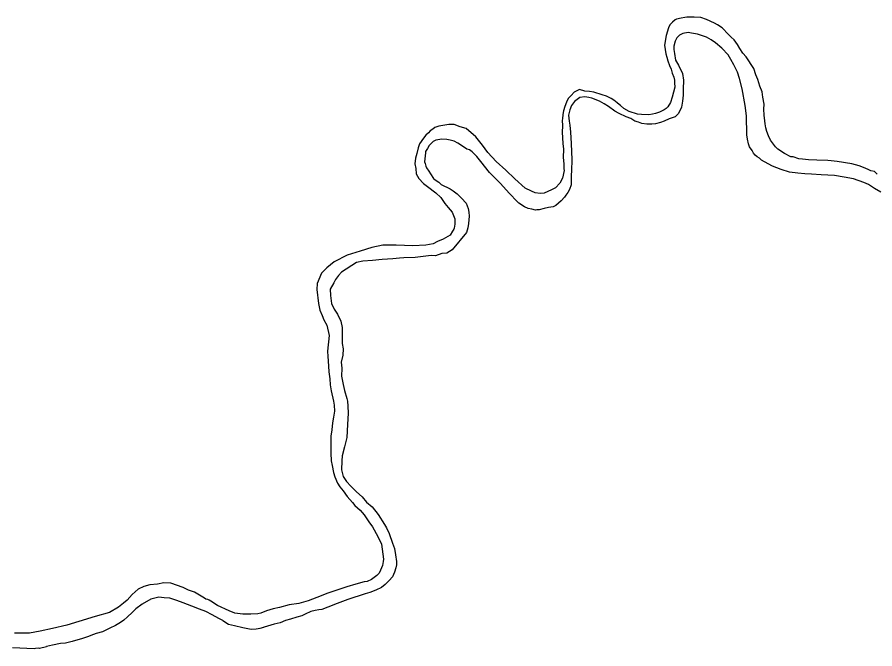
# Model space of a CAD drawing. Extents: x 1374139 to 1377472, y 1168351 to 1170484.
# Drawn here: x 1374327.15 to 1374355.85, y 1169682.32 to 1169703.44 of the extents above; entities that cross this region are included whole.
import ezdxf

# ---------------------------------------------------------------- set-up
doc = ezdxf.new("R2010")
doc.units = 0
doc.layers.add('Default', color=7, linetype='Continuous')

msp = doc.modelspace()

# ---------------------------------------------------------------- linework, layer by layer
at = {"layer": 'Default'}
for points in [[(1374351.798, 1169701.724), (1374351.54, 1169702.11), (1374351.437, 1169702.238), (1374351.334, 1169702.387), (1374351.251, 1169702.525), (1374351.138, 1169702.683), (1374351.046, 1169702.772), (1374350.913, 1169702.909), (1374350.791, 1169703.037), (1374350.74, 1169703.086), (1374350.588, 1169703.184), (1374350.486, 1169703.242), (1374350.214, 1169703.356), (1374350.032, 1169703.423), (1374349.802, 1169703.439), (1374349.722, 1169703.437), (1374349.562, 1169703.434), (1374349.492, 1169703.432), (1374349.372, 1169703.41), (1374349.213, 1169703.367), (1374349.173, 1169703.346), (1374349.075, 1169703.274), (1374348.986, 1169703.182), (1374348.948, 1169703.081), (1374348.863, 1169702.829), (1374348.81, 1169702.507), (1374348.856, 1169702.208), (1374348.888, 1169702.098), (1374348.92, 1169701.978), (1374348.983, 1169701.819), (1374349.036, 1169701.7)], [(1374356.053, 1169697.59), (1374355.841, 1169697.716), (1374355.638, 1169697.842), (1374355.476, 1169697.909), (1374355.134, 1169698.033), (1374354.822, 1169698.087), (1374354.501, 1169698.141), (1374354.05, 1169698.172), (1374353.729, 1169698.186), (1374353.509, 1169698.201), (1374353.278, 1169698.227), (1374352.997, 1169698.261), (1374352.715, 1169698.346), (1374352.423, 1169698.46), (1374352.16, 1169698.606), (1374352.059, 1169698.654), (1374351.987, 1169698.722), (1374351.916, 1169698.771), (1374351.845, 1169698.83), (1374351.794, 1169698.889), (1374351.742, 1169698.978), (1374351.659, 1169699.107), (1374351.617, 1169699.206), (1374351.584, 1169699.356), (1374351.571, 1169699.506), (1374351.559, 1169700.137), (1374351.512, 1169700.486), (1374351.411, 1169701.046), (1374351.324, 1169701.385), (1374351.25, 1169701.603), (1374351.135, 1169701.842), (1374351.031, 1169702.02), (1374350.938, 1169702.178), (1374350.733, 1169702.405), (1374350.52, 1169702.581), (1374350.368, 1169702.678), (1374350.216, 1169702.765), (1374350.054, 1169702.822), (1374349.913, 1169702.87), (1374349.712, 1169702.906), (1374349.602, 1169702.924), (1374349.423, 1169702.89), (1374349.313, 1169702.838), (1374349.225, 1169702.746), (1374349.167, 1169702.635), (1374349.121, 1169702.473), (1374349.123, 1169702.353), (1374349.145, 1169702.223), (1374349.18, 1169702.004), (1374349.283, 1169701.835), (1374349.409, 1169701.557), (1374349.453, 1169701.338), (1374349.439, 1169701.037), (1374349.433, 1169700.836), (1374349.417, 1169700.636), (1374349.381, 1169700.425), (1374349.324, 1169700.303), (1374349.265, 1169700.212), (1374349.167, 1169700.11), (1374348.969, 1169700.036)], [(1374349.036, 1169701.7), (1374349.073, 1169701.568), (1374349.12, 1169701.431), (1374349.141, 1169701.337), (1374349.15, 1169701.245), (1374349.158, 1169701.101)], [(1374355.931, 1169698.189), (1374355.839, 1169698.277), (1374355.719, 1169698.305), (1374355.628, 1169698.343), (1374355.467, 1169698.41), (1374355.325, 1169698.468), (1374355.084, 1169698.533), (1374354.592, 1169698.613), (1374354.391, 1169698.639), (1374354.271, 1169698.647), (1374353.91, 1169698.66), (1374353.63, 1169698.665), (1374353.429, 1169698.691), (1374353.309, 1169698.708), (1374353.117, 1169698.765), (1374353.037, 1169698.773), (1374352.825, 1169698.879), (1374352.602, 1169699.025), (1374352.52, 1169699.104), (1374352.458, 1169699.193), (1374352.356, 1169699.331), (1374352.293, 1169699.47), (1374352.23, 1169699.619), (1374352.197, 1169699.739), (1374352.175, 1169699.878), (1374352.173, 1169699.978), (1374352.149, 1169700.158), (1374352.135, 1169700.358), (1374352.142, 1169700.529), (1374352.107, 1169700.769), (1374352.083, 1169700.939), (1374352, 1169701.127), (1374351.935, 1169701.356), (1374351.872, 1169701.506), (1374351.798, 1169701.724)], [(1374349.158, 1169701.101), (1374349.064, 1169700.759), (1374349.008, 1169700.587), (1374348.921, 1169700.446), (1374348.862, 1169700.384), (1374348.802, 1169700.343), (1374348.644, 1169700.26), (1374348.515, 1169700.217), (1374348.415, 1169700.195), (1374348.285, 1169700.173), (1374348.045, 1169700.188), (1374347.905, 1169700.195), (1374347.633, 1169700.29), (1374347.45, 1169700.387), (1374347.338, 1169700.485), (1374347.298, 1169700.514), (1374347.227, 1169700.572), (1374347.115, 1169700.66), (1374347.033, 1169700.719), (1374346.872, 1169700.796), (1374346.731, 1169700.843), (1374346.449, 1169700.928), (1374346.308, 1169700.955), (1374346.148, 1169700.962), (1374345.967, 1169701.019), (1374345.788, 1169700.935), (1374345.69, 1169700.823), (1374345.651, 1169700.792), (1374345.592, 1169700.721), (1374345.535, 1169700.599), (1374345.478, 1169700.448), (1374345.43, 1169700.307), (1374345.413, 1169700.186), (1374345.396, 1169700.035), (1374345.386, 1169699.995), (1374345.4, 1169699.805), (1374345.384, 1169699.594), (1374345.412, 1169699.214), (1374345.436, 1169699.024), (1374345.421, 1169698.744), (1374345.445, 1169698.534), (1374345.449, 1169698.373), (1374345.45, 1169698.313), (1374345.395, 1169698.052), (1374345.308, 1169697.89), (1374345.161, 1169697.736), (1374345.032, 1169697.664), (1374344.784, 1169697.559), (1374344.654, 1169697.546), (1374344.484, 1169697.563), (1374344.363, 1169697.621), (1374344.15, 1169697.727), (1374343.804, 1169698.03), (1374343.508, 1169698.325), (1374343.182, 1169698.609), (1374342.906, 1169698.914), (1374342.721, 1169699.161), (1374342.505, 1169699.438), (1374342.179, 1169699.712), (1374341.978, 1169699.778), (1374341.776, 1169699.854), (1374341.596, 1169699.85), (1374341.267, 1169699.794), (1374341.128, 1169699.751), (1374341.059, 1169699.7), (1374340.97, 1169699.638), (1374340.921, 1169699.577), (1374340.832, 1169699.495)], [(1374348.969, 1169700.036), (1374348.8, 1169699.962), (1374348.681, 1169699.92), (1374348.511, 1169699.876), (1374348.392, 1169699.864), (1374348.302, 1169699.862), (1374348.222, 1169699.861), (1374348.051, 1169699.887), (1374347.94, 1169699.925), (1374347.819, 1169699.963), (1374347.687, 1169700.051), (1374347.526, 1169700.107), (1374347.294, 1169700.223), (1374347.152, 1169700.3), (1374346.939, 1169700.457), (1374346.797, 1169700.544), (1374346.635, 1169700.631), (1374346.383, 1169700.726), (1374346.282, 1169700.754), (1374346.142, 1169700.772), (1374345.982, 1169700.748), (1374345.805, 1169700.615), (1374345.697, 1169700.482), (1374345.65, 1169700.341), (1374345.603, 1169700.16), (1374345.617, 1169699.96), (1374345.64, 1169699.83), (1374345.665, 1169699.6), (1374345.692, 1169699.22), (1374345.713, 1169698.669), (1374345.7, 1169698.308), (1374345.693, 1169698.148), (1374345.686, 1169698.027), (1374345.689, 1169697.837), (1374345.633, 1169697.676), (1374345.575, 1169697.574), (1374345.516, 1169697.493), (1374345.468, 1169697.422), (1374345.36, 1169697.3), (1374345.261, 1169697.217), (1374345.173, 1169697.146), (1374345.083, 1169697.104), (1374344.934, 1169697.071), (1374344.785, 1169697.038), (1374344.615, 1169697.004), (1374344.545, 1169696.993), (1374344.495, 1169696.992), (1374344.375, 1169697.02), (1374344.254, 1169697.047), (1374344.123, 1169697.095), (1374343.94, 1169697.221), (1374343.879, 1169697.28), (1374343.623, 1169697.546), (1374343.316, 1169697.891), (1374342.959, 1169698.244), (1374342.672, 1169698.609), (1374342.538, 1169698.777), (1374342.375, 1169698.934), (1374342.293, 1169699.003), (1374342.203, 1169699.031), (1374342.02, 1169699.147), (1374341.899, 1169699.225), (1374341.777, 1169699.293), (1374341.646, 1169699.33), (1374341.526, 1169699.348), (1374341.365, 1169699.365), (1374341.166, 1169699.331), (1374341.067, 1169699.279), (1374340.939, 1169699.146), (1374340.881, 1169699.045), (1374340.818, 1169698.953)], [(1374340.832, 1169699.495), (1374340.754, 1169699.393), (1374340.618, 1169699.21), (1374340.571, 1169699.069), (1374340.524, 1169698.878), (1374340.477, 1169698.726), (1374340.461, 1169698.536), (1374340.494, 1169698.376), (1374340.508, 1169698.206), (1374340.591, 1169698.047), (1374340.754, 1169697.88), (1374340.887, 1169697.773), (1374341.161, 1169697.568), (1374341.334, 1169697.411), (1374341.468, 1169697.213), (1374341.571, 1169697.075), (1374341.704, 1169696.917), (1374341.757, 1169696.808), (1374341.799, 1169696.698), (1374341.802, 1169696.518), (1374341.775, 1169696.387), (1374341.765, 1169696.357), (1374341.717, 1169696.286), (1374341.639, 1169696.154), (1374341.412, 1169696.02), (1374341.223, 1169695.936), (1374341.075, 1169695.863), (1374340.825, 1169695.818), (1374340.395, 1169695.799), (1374339.834, 1169695.818), (1374339.384, 1169695.819), (1374339.015, 1169695.742), (1374338.627, 1169695.614), (1374338.19, 1169695.485), (1374337.764, 1169695.256), (1374337.517, 1169695.061), (1374337.341, 1169694.877), (1374337.188, 1169694.534), (1374337.182, 1169694.333), (1374337.231, 1169693.873), (1374337.285, 1169693.644), (1374337.359, 1169693.465), (1374337.412, 1169693.326), (1374337.515, 1169693.147), (1374337.592, 1169692.798), (1374337.533, 1169692.276), (1374337.546, 1169692.096), (1374337.559, 1169691.956), (1374337.586, 1169691.586), (1374337.61, 1169691.354)], [(1374340.818, 1169698.953), (1374340.811, 1169698.899), (1374340.8, 1169698.807), (1374340.791, 1169698.708), (1374340.788, 1169698.605), (1374340.802, 1169698.544), (1374340.831, 1169698.454), (1374340.844, 1169698.4)], [(1374340.844, 1169698.4), (1374340.926, 1169698.294), (1374340.978, 1169698.205), (1374341.081, 1169698.047), (1374341.142, 1169697.998), (1374341.264, 1169697.92), (1374341.336, 1169697.842), (1374341.639, 1169697.697), (1374341.74, 1169697.629), (1374341.872, 1169697.531), (1374342.025, 1169697.384), (1374342.179, 1169697.217), (1374342.242, 1169697.048), (1374342.265, 1169696.918), (1374342.277, 1169696.788), (1374342.252, 1169696.547), (1374342.235, 1169696.396), (1374342.188, 1169696.245), (1374341.709, 1169695.665), (1374341.531, 1169695.551), (1374341.361, 1169695.538), (1374341.153, 1169695.463), (1374341.002, 1169695.47)], [(1374341.002, 1169695.47), (1374340.473, 1169695.4), (1374340.093, 1169695.392), (1374339.943, 1169695.379), (1374339.723, 1169695.365), (1374339.364, 1169695.338), (1374339.044, 1169695.302), (1374338.724, 1169695.285), (1374338.505, 1169695.241), (1374338.011, 1169694.911), (1374337.903, 1169694.808), (1374337.806, 1169694.666), (1374337.748, 1169694.555), (1374337.632, 1169694.352), (1374337.636, 1169694.132), (1374337.671, 1169693.872), (1374337.755, 1169693.673), (1374337.868, 1169693.515), (1374337.983, 1169693.277), (1374338.027, 1169693.067), (1374338.03, 1169692.947), (1374338.032, 1169692.827), (1374338.028, 1169692.526), (1374338.062, 1169692.347), (1374338.046, 1169692.136), (1374338, 1169691.905), (1374338.014, 1169691.705), (1374338.01, 1169691.434), (1374338.065, 1169691.164), (1374338.109, 1169690.965), (1374338.185, 1169690.696), (1374338.202, 1169690.598)], [(1374337.61, 1169691.354), (1374337.629, 1169691.147), (1374337.664, 1169690.949), (1374337.741, 1169690.599), (1374337.763, 1169690.469), (1374337.768, 1169690.272), (1374337.741, 1169690.065), (1374337.709, 1169689.881), (1374337.678, 1169689.648), (1374337.647, 1169689.428), (1374337.654, 1169689.203)], [(1374338.202, 1169690.598), (1374338.221, 1169690.438), (1374338.234, 1169690.2), (1374338.212, 1169689.823), (1374338.181, 1169689.384)], [(1374338.181, 1169689.384), (1374338.181, 1169689.383), (1374338.107, 1169689.081), (1374338.032, 1169688.779), (1374338.016, 1169688.609), (1374338.002, 1169688.308), (1374338.066, 1169688.089), (1374338.17, 1169687.92), (1374338.323, 1169687.763), (1374338.507, 1169687.576), (1374338.7, 1169687.4), (1374338.844, 1169687.222), (1374339.037, 1169687.076), (1374339.232, 1169686.819), (1374339.439, 1169686.482), (1374339.512, 1169686.364), (1374339.595, 1169686.185), (1374339.712, 1169685.857), (1374339.775, 1169685.678), (1374339.81, 1169685.468), (1374339.844, 1169685.238)], [(1374337.654, 1169689.203), (1374337.647, 1169689.022), (1374337.651, 1169688.862), (1374337.655, 1169688.612), (1374337.689, 1169688.452), (1374337.733, 1169688.222), (1374337.786, 1169688.073), (1374337.87, 1169687.864), (1374337.953, 1169687.736), (1374338.056, 1169687.607), (1374338.2, 1169687.42), (1374338.374, 1169687.213), (1374338.456, 1169687.114), (1374338.629, 1169686.957), (1374338.762, 1169686.8), (1374338.917, 1169686.572), (1374339.04, 1169686.404), (1374339.217, 1169686.077), (1374339.342, 1169685.819), (1374339.412, 1169685.32), (1374339.404, 1169685.249), (1374339.376, 1169685.109), (1374339.309, 1169684.957), (1374339.271, 1169684.856), (1374339.193, 1169684.774), (1374339.094, 1169684.712), (1374339.005, 1169684.64), (1374338.867, 1169684.578), (1374338.767, 1169684.566), (1374338.488, 1169684.49), (1374338.18, 1169684.394), (1374337.553, 1169684.181), (1374337.176, 1169684.043), (1374336.888, 1169683.927), (1374336.579, 1169683.841), (1374336.25, 1169683.795), (1374335.931, 1169683.708), (1374335.722, 1169683.664)], [(1374339.844, 1169685.238), (1374339.843, 1169685.128), (1374339.82, 1169685.033), (1374339.775, 1169684.885), (1374339.713, 1169684.733), (1374339.601, 1169684.612), (1374339.47, 1169684.472), (1374339.345, 1169684.378), (1374339.156, 1169684.288), (1374338.959, 1169684.212), (1374338.802, 1169684.163), (1374338.214, 1169683.974), (1374337.864, 1169683.835), (1374337.546, 1169683.714), (1374337.344, 1169683.642), (1374337.249, 1169683.629), (1374337.124, 1169683.602)], [(1374333.417, 1169684.018), (1374333.311, 1169684.088), (1374333.089, 1169684.213), (1374332.887, 1169684.29), (1374332.705, 1169684.376), (1374332.292, 1169684.518), (1374332.062, 1169684.534), (1374331.852, 1169684.49), (1374331.592, 1169684.464), (1374331.393, 1169684.41), (1374331.205, 1169684.317), (1374330.998, 1169684.142), (1374330.832, 1169683.949), (1374330.714, 1169683.846), (1374330.546, 1169683.712), (1374330.24, 1169683.536), (1374329.762, 1169683.406), (1374329.215, 1169683.235), (1374328.817, 1169683.117), (1374328.339, 1169683.008), (1374327.93, 1169682.92), (1374327.571, 1169682.852), (1374327.071, 1169682.843)], [(1374334.035, 1169683.266), (1374333.897, 1169683.338), (1374333.684, 1169683.464), (1374333.462, 1169683.569), (1374333.25, 1169683.645), (1374332.998, 1169683.751), (1374332.705, 1169683.865), (1374332.494, 1169683.941), (1374332.262, 1169684.017), (1374332.071, 1169684.033), (1374331.891, 1169684.05), (1374331.622, 1169683.984), (1374331.335, 1169683.818), (1374331.128, 1169683.664), (1374331, 1169683.541), (1374330.843, 1169683.398), (1374330.725, 1169683.285), (1374330.617, 1169683.203), (1374330.449, 1169683.099), (1374330.26, 1169683.016), (1374330.121, 1169682.943), (1374330.012, 1169682.89), (1374329.803, 1169682.836), (1374329.624, 1169682.773), (1374329.545, 1169682.731), (1374329.346, 1169682.667), (1374328.998, 1169682.57), (1374328.769, 1169682.515), (1374328.609, 1169682.502), (1374328.34, 1169682.447), (1374328.14, 1169682.403), (1374328.131, 1169682.393), (1374327.901, 1169682.338), (1374327.881, 1169682.348), (1374327.771, 1169682.335), (1374327.722, 1169682.324)], [(1374335.304, 1169683.519), (1374335.212, 1169683.49), (1374334.975, 1169683.481), (1374334.701, 1169683.481), (1374334.436, 1169683.521), (1374334.243, 1169683.598), (1374333.857, 1169683.777), (1374333.629, 1169683.921), (1374333.584, 1169683.947), (1374333.539, 1169683.97), (1374333.467, 1169683.983), (1374333.417, 1169684.018)], [(1374335.722, 1169683.664), (1374335.493, 1169683.589), (1374335.304, 1169683.519)], [(1374337.124, 1169683.602), (1374336.985, 1169683.569), (1374336.786, 1169683.485), (1374336.677, 1169683.432), (1374336.508, 1169683.379), (1374336.299, 1169683.315), (1374336.13, 1169683.271), (1374335.951, 1169683.198), (1374335.752, 1169683.144), (1374335.424, 1169683.047), (1374335.412, 1169683.045)], [(1374334.035, 1169683.266), (1374334.23, 1169683.153), (1374334.423, 1169683.108), (1374334.71, 1169683.037), (1374334.979, 1169682.987), (1374335.15, 1169682.992), (1374335.289, 1169683.019), (1374335.412, 1169683.045)], [(1374327.722, 1169682.324), (1374327, 1169682.36)]]:
    msp.add_lwpolyline(points, dxfattribs=at)

doc.saveas('drawing.dxf')
